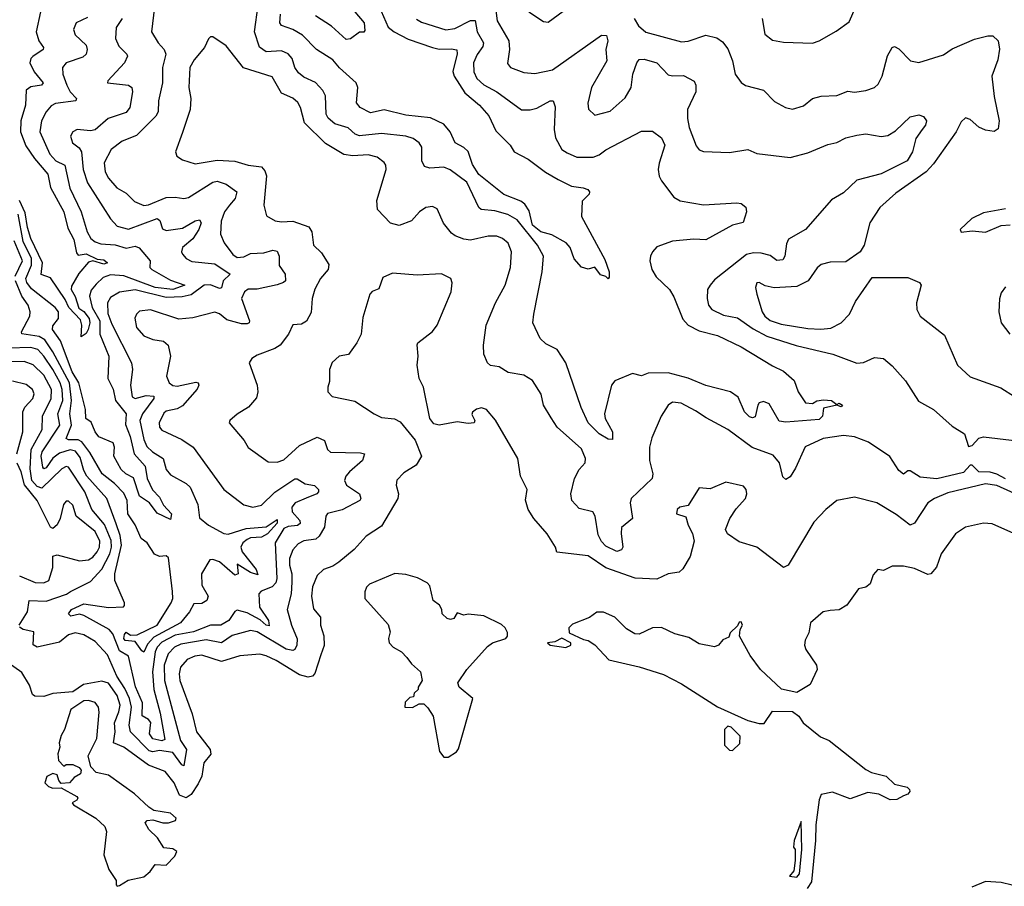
# Model space of a CAD drawing. Extents: x 1552294 to 1694791, y 811929 to 917222.
# Tile 564 of 643: x 1674956 to 1679389, y 869779 to 873680. Entities that reach past the tile are written whole.
import ezdxf

# ---------------------------------------------------------------- set-up
doc = ezdxf.new("R2010")
doc.units = 0

msp = doc.modelspace()

# ---------------------------------------------------------------- linework, layer by layer
at = {"layer": '0CON10XD'}
for points in [[(1677095.3, 873755.3), (1677105.4, 873675), (1677157.9, 873585), (1677161.5, 873545), (1677152.3, 873482.3), (1677166.2, 873465), (1677225, 873442.7), (1677275, 873437.3), (1677355, 873454.6), (1677575, 873610), (1677598.5, 873608.5), (1677604.5, 873585), (1677594.4, 873545), (1677599.1, 873495), (1677530.3, 873375), (1677514.6, 873304.6), (1677517.3, 873277.3), (1677545, 873250), (1677615, 873268.5), (1677681.9, 873328.1), (1677709.2, 873375), (1677715.8, 873434.2), (1677734.1, 873485.9), (1677745, 873500), (1677767.8, 873502.2), (1677824.3, 873485), (1677875, 873431.9), (1677895, 873426.5), (1677945, 873428.2), (1677992.6, 873402.6), (1678000.6, 873385), (1678000, 873355), (1677962.7, 873275), (1677962.1, 873235), (1677970.4, 873195), (1678001.9, 873111.9), (1678014.6, 873094.6), (1678035, 873086.7), (1678151.7, 873081.7), (1678235, 873095.6), (1678275, 873077.3), (1678425, 873059.1), (1678505, 873080), (1678595, 873117.7), (1678635, 873127.3), (1678675, 873147.8), (1678725, 873160.6), (1678765, 873166.5), (1678835, 873153.3), (1678865, 873158.5), (1678899.9, 873180.1), (1678965, 873243.1), (1679005, 873251), (1679025, 873244.8), (1679038.3, 873225), (1679035, 873205.4), (1679020, 873185), (1678990.2, 873145), (1678975.6, 873085), (1678951.9, 873045), (1678835, 872986.1), (1678725, 872957.3), (1678665, 872900.4), (1678611.7, 872868.3), (1678494, 872736), (1678418.2, 872691.8), (1678409.1, 872670.9), (1678401.3, 872615), (1678391.7, 872598.3), (1678365, 872595.8), (1678335, 872617.9), (1678295, 872628.6), (1678259.9, 872630.1), (1678227.7, 872622.3), (1678085, 872509.5), (1678064.4, 872485), (1678053.5, 872465), (1678050.8, 872425), (1678057.3, 872395), (1678072.5, 872375), (1678125, 872350.2), (1678187.2, 872337.2), (1678258.3, 872288.3), (1678320.5, 872255), (1678452.6, 872212.6), (1678616.7, 872175), (1678725, 872134.3), (1678755, 872137.1), (1678805, 872159.4), (1678845, 872154.3), (1678885, 872121.4), (1678943.9, 872053.9), (1679002.5, 871962.5), (1679070.8, 871925), (1679155, 871850), (1679210, 871815), (1679228.3, 871758.3), (1679245, 871763.3), (1679274.4, 871795.6), (1679295, 871802.3), (1679485, 871779.6)], [(1675048.7, 873715), (1675030, 873625), (1675041.3, 873585), (1675063.3, 873555), (1675061.9, 873545), (1675015.2, 873514.8), (1675005.3, 873504.7), (1675000.8, 873485), (1675020.5, 873445), (1675061.1, 873395), (1675054, 873385), (1675005, 873377.6), (1674985, 873362.9), (1674981.2, 873295), (1674960.7, 873225), (1674959.7, 873175), (1674982.7, 873112.7), (1675022.8, 873055), (1675083, 872985), (1675094.4, 872925), (1675154.9, 872815), (1675171.7, 872741.7), (1675199.8, 872689.8), (1675211, 872631), (1675219.2, 872619.2), (1675255, 872625.4), (1675305, 872602.5), (1675335, 872598.9), (1675351.4, 872585), (1675335, 872580), (1675285, 872593.8), (1675265, 872588.2), (1675222.5, 872537.5), (1675189.3, 872480.7), (1675188.1, 872465), (1675206, 872434), (1675221.2, 872381.2), (1675245, 872366.7), (1675268.6, 872335), (1675270.9, 872315), (1675264.3, 872285), (1675255, 872268), (1675232.5, 872252.5), (1675235.7, 872305), (1675228.8, 872328.8), (1675176.2, 872385), (1675161, 872421), (1675095, 872517.5), (1675052.9, 872532.9), (1675058.8, 872585), (1675005.3, 872694.7), (1674990.3, 872745), (1674980.4, 872810.4), (1674954.3, 872865.7)], [(1675562.8, 873737.2), (1675549.5, 873625), (1675579.6, 873575), (1675606.5, 873545), (1675613.5, 873525), (1675599.1, 873465), (1675598.6, 873395), (1675580.9, 873315), (1675579.3, 873265), (1675567.9, 873245), (1675481.5, 873158.5), (1675416.3, 873133.7), (1675366.9, 873095), (1675336.6, 873035), (1675340.8, 872995), (1675356.1, 872966.1), (1675392.6, 872922.6), (1675435, 872898.5), (1675472.2, 872862.2), (1675514.1, 872844.1), (1675535, 872846.8), (1675615, 872879.7), (1675655, 872881.6), (1675695, 872874.5), (1675715, 872879.6), (1675825, 872948), (1675845, 872952.7), (1675885, 872939.1), (1675932.7, 872905), (1675926.3, 872875), (1675900, 872845)], [(1676742.1, 873682.1), (1676765, 873668.1), (1676875, 873634.4), (1676915, 873640.2), (1676985, 873676.5), (1677006, 873676), (1677015.7, 873625), (1677044.7, 873575), (1677041.3, 873558.7), (1677015, 873522.5), (1676999.2, 873485), (1677001, 873445), (1677014.7, 873415), (1677045, 873386.7), (1677104.5, 873354.5), (1677215, 873274.6), (1677253.8, 873273.8), (1677285, 873281.3), (1677345, 873314.5), (1677358, 873315), (1677367.4, 873287.4), (1677362.8, 873185), (1677368.1, 873148.1), (1677396.7, 873095), (1677420.1, 873080.1), (1677465, 873061.3), (1677538.5, 873061.5), (1677565, 873070.8), (1677595.3, 873094.7), (1677755, 873178.8), (1677805, 873178.6), (1677845, 873148.6), (1677860, 873115), (1677835.3, 873034.7), (1677831.1, 873005), (1677835, 872976.2), (1677845, 872954.2), (1677901.2, 872881.2), (1677930, 872865), (1678035, 872846.9), (1678185.3, 872855.3), (1678205, 872851.8), (1678225.3, 872835.3), (1678228.5, 872815), (1678213.7, 872766.3), (1678165, 872754.5), (1678045, 872689.5), (1677991.9, 872691.9), (1677895, 872682.4), (1677825, 872657.5), (1677804.7, 872635.3), (1677795.5, 872615), (1677792.5, 872595), (1677802.5, 872555), (1677821.7, 872521.7), (1677881.8, 872465), (1677901.9, 872431.9), (1677941.2, 872331.2), (1677965, 872304.1), (1678015, 872280), (1678097.8, 872257.8), (1678205, 872207.6), (1678345, 872121.5), (1678395, 872097.5), (1678442.5, 872055), (1678460.8, 872005), (1678494, 871955), (1678525, 871952.1), (1678545, 871964.7), (1678575, 871969.2), (1678611.2, 871965), (1678635, 871947.5), (1678645, 871953.3), (1678661.2, 871945), (1678655, 871936.7), (1678635, 871944), (1678575, 871930.8), (1678570.8, 871895), (1678555, 871880.5), (1678405, 871868.1), (1678375, 871872.7), (1678330.9, 871950.9), (1678305, 871961.8), (1678286, 871955), (1678279.4, 871945), (1678267.1, 871892.9), (1678255, 871887.3), (1678241.5, 871891.5), (1678218.7, 871915), (1678191.3, 871981.3), (1678156.2, 872005), (1678045, 872033.1), (1677965.8, 872065.8), (1677875, 872089.6), (1677785, 872088.9), (1677755, 872076.4), (1677715, 872087.1), (1677635.8, 872054.2), (1677620.8, 872035), (1677588.5, 871905), (1677592.7, 871885), (1677624.5, 871825), (1677625, 871790), (1677605, 871791.5), (1677564.6, 871815), (1677515.4, 871865), (1677483.8, 871933.8), (1677414.1, 872135), (1677375.2, 872195.2), (1677325, 872220.6), (1677299.2, 872245), (1677266, 872315), (1677270.6, 872355), (1677308.6, 872545), (1677314.1, 872615), (1677286.9, 872665), (1677195, 872778.2), (1677153, 872803), (1677095, 872818.8), (1677033.3, 872825), (1677023.2, 872835), (1676968.9, 872948.9), (1676893.3, 873003.3), (1676865, 873015.8), (1676802.2, 873012.2), (1676779.1, 873019.1), (1676765.8, 873045), (1676766.3, 873106.3), (1676754.6, 873125), (1676726.7, 873145), (1676695, 873154.8), (1676585, 873167.3), (1676485, 873157.3), (1676466.9, 873165), (1676435, 873193.6), (1676375, 873211.2), (1676345, 873237.3), (1676335.2, 873255), (1676332.4, 873337.6), (1676320.6, 873360.6), (1676287.5, 873397.5), (1676235, 873421.8), (1676210.3, 873440.3), (1676195, 873464.4), (1676182.4, 873505), (1676165, 873526.8), (1676135, 873540), (1676065, 873535.4), (1676035, 873555.8), (1676013.4, 873625), (1676028.8, 873745)], [(1676572.7, 873742.7), (1676615, 873646.7), (1676642.5, 873625), (1676705, 873592.5), (1676814.1, 873554.1), (1676845, 873546.6), (1676899.2, 873549.2), (1676923.6, 873543.6), (1676926.2, 873526.2), (1676905.9, 873445.9), (1676912.2, 873425), (1676960.3, 873350.3), (1677025.5, 873295.5), (1677067.5, 873247.5), (1677099.6, 873179.6), (1677164.2, 873115), (1677182, 873085), (1677245, 873052.5), (1677323.1, 872993.1), (1677380.5, 872960.5), (1677440, 872930), (1677492.6, 872922.6), (1677513.8, 872915), (1677522, 872905), (1677520, 872895), (1677487.7, 872862.3), (1677485.9, 872794.1), (1677590.9, 872600.9), (1677610, 872545), (1677609.3, 872520.7), (1677605, 872514), (1677594.3, 872524.3), (1677571.1, 872531.1), (1677545, 872565.7), (1677515, 872556.2), (1677485, 872565.8), (1677452.9, 872602.9), (1677433.8, 872653.8), (1677415.8, 872675), (1677352, 872712), (1677302.5, 872725), (1677265, 872754.8), (1677249.8, 872819.8), (1677230.2, 872850.2), (1677212.6, 872862.6), (1677135, 872892.5), (1677023.7, 872983.7), (1676995, 873027.9), (1676975, 873086.1), (1676955, 873104.7), (1676916.5, 873125), (1676893.6, 873175), (1676865, 873209.3), (1676805, 873238.1), (1676695, 873249.8), (1676596.2, 873273.8), (1676535, 873261.2), (1676489.4, 873285), (1676471.8, 873305), (1676477.9, 873375), (1676470.5, 873395), (1676395, 873462.7), (1676365, 873498.8), (1676292.5, 873545), (1676229.5, 873609.5), (1676185, 873635.3), (1676134, 873654), (1676126.4, 873665), (1676130, 873705)], [(1676464.8, 873715), (1676506, 873665), (1676509.2, 873630.8), (1676505, 873624.3), (1676485, 873623.1), (1676445, 873593.3), (1676425, 873590), (1676360.1, 873650.1), (1676287.5, 873697.5)], [(1677248.6, 873715), (1677315, 873671.9), (1677335, 873668), (1677424.7, 873735.3)], [(1678525, 873574.3), (1678555.5, 873584.5), (1678632.1, 873627.9), (1678690.3, 873669.7), (1678718.6, 873735)], [(1675260.4, 873689.6), (1675210.6, 873665), (1675197.8, 873635), (1675205, 873611.4), (1675254.5, 873565), (1675260, 873545), (1675255.6, 873525), (1675239.5, 873510.5), (1675164.8, 873485.2), (1675148.2, 873465), (1675149.7, 873435), (1675167.2, 873385), (1675182.4, 873355), (1675210.9, 873325), (1675207.8, 873315), (1675117.5, 873302.5), (1675097.2, 873292.8), (1675075, 873265.5), (1675054.2, 873225), (1675045.9, 873175), (1675091.1, 873075), (1675118.9, 873045), (1675159.5, 873025), (1675181.9, 872921.9), (1675231.7, 872815), (1675259.2, 872725), (1675275.2, 872695.2), (1675295, 872679.7), (1675321, 872671), (1675385, 872666.8), (1675435, 872652.1), (1675475, 872660), (1675493.3, 872653.3), (1675543.8, 872595), (1675542.1, 872565), (1675550.8, 872555), (1675635, 872506.8), (1675699.6, 872485), (1675645, 872464.9), (1675565, 872474.7), (1675425, 872527.3), (1675365, 872531.8), (1675331.2, 872518.8), (1675299.9, 872490.1), (1675276.9, 872463.1), (1675269.8, 872435), (1675281.8, 872385), (1675315.8, 872325), (1675317, 872265), (1675357, 872165), (1675352.2, 872065), (1675376.5, 872016.5), (1675386.3, 871965), (1675435.2, 871905), (1675432.2, 871857.8), (1675453.7, 871803.7), (1675470.3, 871725), (1675520.8, 871670.8)], [(1675417.5, 873685), (1675389.7, 873645), (1675387.5, 873595), (1675401.3, 873561.3), (1675438.2, 873525), (1675441.2, 873515), (1675428.2, 873485), (1675352.5, 873405), (1675351.2, 873395), (1675445, 873384.5), (1675460, 873375), (1675463.8, 873355), (1675450.9, 873285), (1675435, 873262.8), (1675354.3, 873235.7), (1675295, 873183.8), (1675275, 873179.1), (1675215, 873185.6), (1675194.6, 873175.4), (1675184.5, 873155), (1675193.3, 873125), (1675222.8, 873102.7), (1675234.2, 873085), (1675241, 873005), (1675260.5, 872945), (1675365, 872782.9), (1675395, 872751.1), (1675445, 872737.3), (1675575, 872784.7), (1675586.2, 872776.2), (1675598.3, 872738.3), (1675615, 872731.2), (1675688.5, 872741.5), (1675745, 872774.4), (1675765, 872779.2), (1675772.2, 872765), (1675761.8, 872735), (1675735, 872693.5), (1675688.4, 872655), (1675684, 872635), (1675688.5, 872625), (1675705.3, 872605.3), (1675731.2, 872591.2), (1675835, 872580.5), (1675903.2, 872535), (1675872.1, 872505), (1675865, 872472.9), (1675855, 872470.6), (1675815, 872485.8), (1675786.9, 872485), (1675728, 872442), (1675687, 872433), (1675615, 872429.1), (1675475, 872464.1), (1675405, 872452.9), (1675365, 872429.6), (1675351.1, 872405), (1675352.4, 872357.6), (1675370.2, 872309.8)], [(1677723.1, 873685), (1677742.1, 873652.1), (1677774.4, 873624.4), (1677935, 873580.8), (1677965, 873582.9), (1678045, 873610.9), (1678095, 873598.2), (1678120.6, 873580.6), (1678145, 873548), (1678165.4, 873495), (1678176.9, 873435), (1678205, 873397.5), (1678223.4, 873383.4), (1678305, 873362.9), (1678355, 873312), (1678403.3, 873285), (1678435, 873277.1), (1678485, 873291.4), (1678526, 873325), (1678565, 873335.5), (1678635, 873338.9), (1678685, 873358.5), (1678715, 873353.8), (1678765, 873361.1), (1678805.4, 873374.6), (1678820.7, 873389.3), (1678838.9, 873425), (1678862.6, 873517.4), (1678885, 873554), (1678895, 873558.6), (1678915, 873548.6), (1678967.5, 873495), (1679005, 873487.5), (1679115, 873521.5), (1679155, 873548.5), (1679255, 873592.3), (1679315, 873607.5), (1679337.3, 873607.3), (1679362, 873585), (1679367.6, 873547.6), (1679360.7, 873499.3), (1679332.9, 873425), (1679343.9, 873333.9), (1679366.2, 873225), (1679361.7, 873188.3), (1679343, 873177), (1679305, 873182), (1679275, 873196), (1679235, 873231.2), (1679215, 873238.8), (1679195, 873220), (1679172.9, 873175), (1679069.7, 873030.3), (1679037.2, 872995), (1678900.8, 872899.2), (1678828.9, 872835), (1678784.4, 872765), (1678757.5, 872665), (1678740, 872635), (1678675, 872590), (1678605, 872588.6), (1678565, 872578.6), (1678547.2, 872562.8), (1678505.8, 872504.2), (1678455, 872478.6), (1678353.3, 872473.3), (1678312.1, 872482.1), (1678285, 872496.2), (1678274.2, 872495), (1678269.2, 872475), (1678274.4, 872445), (1678299.3, 872365), (1678311.6, 872345), (1678335, 872325.8), (1678385, 872309.1), (1678505, 872289.6), (1678563.5, 872286.5), (1678608.2, 872291.8), (1678654.4, 872315.6), (1678691.9, 872355), (1678718.8, 872411.2), (1678795, 872519.4), (1678955, 872519.4), (1679007.3, 872497.3), (1679014.2, 872485), (1678994.3, 872405), (1678995.8, 872375), (1679010, 872345), (1679120.3, 872260.3), (1679179.2, 872125), (1679235, 872072.5), (1679373, 872023), (1679435, 871984)], [(1678298.5, 873685), (1678310.8, 873615), (1678345, 873588), (1678395, 873578.1), (1678525, 873574.3)], [(1679395, 871613.6), (1679355, 871634.4), (1679325, 871643.6), (1679274, 871644), (1679245, 871674.2), (1679235.3, 871674.7), (1679205, 871641), (1679085, 871612.7), (1679010.4, 871620.4), (1678965, 871649.1), (1678955, 871648.9), (1678935, 871634.2), (1678915, 871650), (1678873.5, 871713.5), (1678778.1, 871778.1), (1678715, 871802.8), (1678665, 871808.2), (1678573.3, 871795), (1678492.7, 871757.3), (1678449.2, 871660.9), (1678425, 871622.5), (1678405, 871610.5), (1678392.5, 871622.5), (1678377.4, 871685), (1678349.2, 871719.2), (1678254.2, 871754.2), (1678145, 871835.5), (1678047, 871887), (1677999.4, 871919.4), (1677933.9, 871953.9), (1677895, 871957.9), (1677875.4, 871945), (1677843.9, 871895), (1677801.9, 871798.1), (1677791.5, 871755), (1677791.2, 871695), (1677806.2, 871635), (1677803.6, 871615), (1677709.1, 871525), (1677704.6, 871505), (1677715.6, 871435), (1677665.8, 871394.2), (1677663.3, 871366.7), (1677671.1, 871305), (1677665, 871293.8), (1677645, 871285.9), (1677595, 871310.3), (1677575, 871330.4), (1677561, 871361), (1677547.3, 871445), (1677537.1, 871465), (1677475, 871480), (1677442.5, 871515), (1677436.9, 871545), (1677453.8, 871615), (1677475, 871655.7), (1677502, 871685), (1677503.3, 871705), (1677485, 871747.8), (1677375.3, 871845.3), (1677348.2, 871888.2), (1677314.4, 871945), (1677303.8, 871993.8), (1677265.3, 872055.3), (1677225, 872080), (1677155, 872091.1), (1677115, 872116.9), (1677075, 872123.3), (1677062.3, 872135), (1677045.5, 872175), (1677044.6, 872215.4), (1677056.5, 872305), (1677097.5, 872405), (1677141.9, 872485), (1677166, 872564), (1677170.5, 872635), (1677155, 872674.4), (1677129.4, 872695), (1677104.7, 872704.7), (1677064.7, 872705.3), (1676985, 872687.9), (1676955, 872691.6), (1676916.5, 872706.5), (1676899.3, 872719.3), (1676864.1, 872764.1), (1676835, 872828.8), (1676815, 872839.2), (1676783.8, 872835), (1676755.5, 872814.5), (1676720, 872775), (1676665, 872753.6), (1676625, 872764.4), (1676566.2, 872825), (1676564.5, 872865.5), (1676605.6, 873005), (1676604.4, 873025), (1676596.6, 873036.6), (1676565, 873060.9), (1676525, 873071.3), (1676455, 873066.9), (1676415, 873072.7), (1676332.8, 873122.8), (1676237.5, 873215), (1676220, 873285), (1676207.8, 873307.8), (1676185, 873327.1), (1676135, 873349.2), (1676091.9, 873421.9), (1675963.8, 873463.8), (1675885, 873562.5), (1675825, 873602.5), (1675815, 873602.5), (1675806.4, 873593.6), (1675787.1, 873555), (1675740.9, 873499.1), (1675722.4, 873465), (1675717.7, 873375), (1675725.5, 873325), (1675723.9, 873276.1), (1675688, 873172)], [(1675688, 873172), (1675657.5, 873085), (1675663.8, 873065), (1675688.3, 873048.3), (1675745, 873030.9), (1675845, 873047.3), (1675925, 873042.8), (1675985, 873025.4), (1676045, 873017.9), (1676059.9, 872999.9), (1676066.4, 872976.4), (1676055.3, 872845), (1676067.2, 872797.2), (1676106.2, 872775), (1676135, 872769.7), (1676185, 872772.7), (1676257.4, 872747.4), (1676271.6, 872725), (1676278.9, 872665), (1676315, 872630), (1676348, 872578), (1676345.2, 872554.8), (1676309.4, 872515), (1676285, 872466.2), (1676271.9, 872425), (1676268.3, 872361.7), (1676247.2, 872322.8), (1676225, 872309.4), (1676185, 872306.7), (1676165.5, 872264.5), (1676128, 872215), (1676105, 872199.2), (1676025, 872170), (1676001.2, 872155), (1675988.8, 872135), (1676025.6, 872035), (1676028.1, 872005), (1676022.1, 871977.9), (1675986.2, 871935), (1675935.5, 871904.5), (1675901.2, 871875), (1675898.8, 871865), (1675966.1, 871786.1), (1675985, 871754), (1676075, 871689.2), (1676115, 871687.8), (1676145, 871699.1), (1676215, 871762.9), (1676295, 871800.8), (1676327.5, 871785), (1676341.5, 871745), (1676355, 871732.5), (1676490.7, 871730.7), (1676508.6, 871725), (1676499.6, 871695), (1676440.8, 871645), (1676424.7, 871625), (1676418.4, 871605), (1676427.5, 871585), (1676485.3, 871545), (1676492.3, 871525), (1676487.9, 871515), (1676407, 871473), (1676342.2, 871457.8), (1676334.6, 871445.4), (1676328, 871395), (1676304.8, 871355.2), (1676288.6, 871341.4), (1676235, 871333.3), (1676209.7, 871320.3), (1676186, 871294), (1676171, 871255), (1676169.8, 871225), (1676180.3, 871185), (1676181.6, 871148.4), (1676177.7, 871095), (1676160.3, 871025), (1676179.5, 870955), (1676205, 870893.3), (1676204.1, 870865), (1676195, 870845.5), (1676185, 870840.9), (1676155, 870847.1), (1676025, 870924.1), (1675995, 870929.8), (1675912.1, 870907.9), (1675865, 870875.2), (1675795, 870888.7), (1675681.7, 870868.3), (1675652.8, 870855), (1675624.2, 870825.8), (1675606.7, 870775), (1675607.9, 870705), (1675680.2, 870435), (1675706.6, 870395), (1675695, 870321.9), (1675685, 870325.4), (1675645, 870380.7), (1675585, 870390.3), (1675555, 870383.9), (1675538.1, 870388.1), (1675454.3, 870474.3), (1675447.9, 870505), (1675459, 870585), (1675449.4, 870625), (1675429.5, 870669.5), (1675392.5, 870725), (1675350.5, 870820.5), (1675295, 870881.1), (1675245, 870910.4), (1675205, 870920.4), (1675175, 870910.3), (1675135, 870877.9), (1675035, 870855.9), (1675016.3, 870866.4), (1675018.6, 870925), (1674970.8, 870935), (1674954.6, 870945)], [(1675900, 872845), (1675878.4, 872815), (1675862.8, 872772.8), (1675860, 872715), (1675876.5, 872675), (1675915, 872623.3), (1675935, 872609.7), (1675965, 872611.7), (1675995, 872627.3), (1676055, 872630.7), (1676095, 872642.4), (1676115, 872638.5), (1676124.1, 872615), (1676123.5, 872573.5), (1676150.4, 872535), (1676151.8, 872505), (1676143.7, 872496.4), (1676115, 872486.7), (1676025, 872467.3), (1675985, 872466.7), (1675968.6, 872455), (1675954.6, 872425), (1675990.6, 872325), (1675989.2, 872315), (1675979.2, 872310.8), (1675955, 872310.7), (1675888.9, 872328.9), (1675855, 872356.4), (1675835, 872363.3), (1675735, 872338), (1675671.5, 872331.5), (1675545, 872373.1), (1675495, 872367.1), (1675480.9, 872355), (1675474.1, 872335.9), (1675481.3, 872295), (1675515, 872256.2), (1675555, 872240.6), (1675603.3, 872233.3), (1675624.6, 872214.6), (1675634.7, 872164.7), (1675616.5, 872075), (1675628.7, 872045), (1675645, 872033.3), (1675665, 872029.8), (1675748.8, 872048.8), (1675759.4, 872045), (1675762.5, 872035), (1675755, 872017.1), (1675688.7, 871941.3), (1675665, 871928.4), (1675615, 871917.7), (1675605, 871908.9), (1675584.1, 871865), (1675585.3, 871845.3), (1675595, 871831.5), (1675685, 871789.6), (1675736.7, 871755), (1675875, 871565.6), (1675965, 871495.5), (1676005.4, 871485.4), (1676045, 871494.7), (1676105, 871553.2), (1676195, 871612.5), (1676205, 871613.1), (1676240.9, 871590.9), (1676283.1, 871583.1), (1676301.1, 871565), (1676301.5, 871555), (1676292.9, 871545), (1676245, 871526.8), (1676195.3, 871505), (1676180.6, 871485), (1676182.4, 871465), (1676217.3, 871425), (1676218.1, 871411.9), (1676206.8, 871403.2), (1676165, 871398.5), (1676145, 871389.1), (1676105.8, 871325), (1676114, 871165), (1676109.1, 871145), (1676092.8, 871127.2), (1676043.2, 871106.8), (1676032.7, 871095), (1676035.4, 871035.4), (1676076.1, 870975), (1676078.8, 870951.2), (1676065, 870954), (1676037.7, 870977.7), (1675980.6, 871010.6), (1675935, 871021.8), (1675923.6, 871016.4), (1675897.5, 870975), (1675861.1, 870955), (1675815, 870953.9), (1675738.9, 870925), (1675655, 870910.1), (1675595, 870878.2), (1675575, 870855.6), (1675566.2, 870835), (1675554.2, 870744.2), (1675559.9, 870665), (1675587.7, 870557.7), (1675609.7, 870440.3), (1675595.6, 870434.4), (1675555, 870442.7), (1675540.4, 870465), (1675546.1, 870516.1), (1675535, 870530), (1675507, 870547), (1675509.3, 870605), (1675476.9, 870676.9), (1675445.2, 870815.2), (1675405, 870839), (1675375.1, 870915.1), (1675359, 870935), (1675245, 870998.1), (1675225, 871003.4), (1675185.3, 870995.3), (1675176, 871005), (1675189.2, 871025), (1675245, 871050.3), (1675355, 871033.3), (1675422.3, 871037.7), (1675427.1, 871042.9), (1675427.5, 871055), (1675383.5, 871155), (1675384, 871185), (1675414.6, 871315), (1675408.4, 871358.4), (1675390.4, 871410.4), (1675348.4, 871525), (1675258.4, 871625), (1675245, 871650.4), (1675228.5, 871708.5), (1675207, 871737), (1675183.2, 871743.2), (1675135, 871728.5), (1675104.1, 871705.9), (1675075, 871662.4), (1675065, 871658.2), (1675059.4, 871665), (1675052.4, 871715), (1675056.3, 871735), (1675135.7, 871855), (1675127.6, 871905), (1675149.1, 871965), (1675147.5, 872015), (1675138.2, 872045), (1675105.4, 872105.4), (1675065, 872165.6), (1675037.6, 872195), (1675005, 872204.2), (1674905, 872202)], [(1679395, 872828.8), (1679295, 872810.8), (1679243.3, 872785), (1679190, 872735), (1679195, 872723.3), (1679245, 872728.8), (1679305, 872724), (1679375, 872753.8), (1679415, 872756.7)], [(1675520.8, 871670.8), (1675530.2, 871615), (1675553.7, 871563.7), (1675585, 871530.8), (1675602.5, 871495), (1675639.2, 871455), (1675635, 871430), (1675575, 871459.1), (1675540, 871505), (1675495.2, 871535), (1675468.2, 871618.2), (1675433.5, 871635), (1675412.7, 871655), (1675379, 871715), (1675381.8, 871755), (1675375.9, 871775), (1675312.1, 871802.1), (1675295.2, 871825), (1675277.5, 871867.5), (1675252.7, 871885), (1675251.8, 871925), (1675222.2, 872045), (1675191.3, 872095), (1675139.4, 872235), (1675103.2, 872285), (1675105, 872301.9), (1675130.8, 872335), (1675130.7, 872365), (1675114.7, 872385), (1675009.1, 872469.1), (1674987.1, 872497.1), (1674982.6, 872515), (1675008, 872575), (1675008.6, 872605), (1674970.8, 872680.7), (1674949, 872805)], [(1674935.6, 872525), (1674968.6, 872595), (1674930.9, 872685)], [(1679465, 871533.8), (1679355, 871583.7), (1679305, 871590.6), (1679135, 871550), (1679074.3, 871525), (1679044.5, 871505), (1678985, 871414.3), (1678965.5, 871404.5), (1678903, 871453), (1678815, 871505.8), (1678715, 871530), (1678635, 871515.8), (1678585, 871475.8), (1678531.7, 871418.3), (1678415.4, 871224.6), (1678395, 871214.3), (1678275, 871305.8), (1678195, 871328.8), (1678143.3, 871365), (1678134, 871385), (1678154, 871435), (1678182.1, 871477.9), (1678223.8, 871525), (1678230, 871545), (1678226.2, 871565), (1678215, 871580), (1678135, 871598), (1678065, 871568), (1678015, 871572.5), (1677965, 871493.8), (1677927.5, 871485), (1677916.7, 871475), (1677912.5, 871455), (1677955, 871442.5), (1677966, 871405), (1677985, 871367.5), (1677992.3, 871332.3), (1677975, 871263.3), (1677941.7, 871208.3), (1677925, 871192.5), (1677875, 871186), (1677825, 871161.9), (1677726.3, 871166.3), (1677595, 871212.1), (1677515, 871266.9), (1677375, 871282.5), (1677368.9, 871305), (1677330.9, 871365), (1677270.5, 871435), (1677244.7, 871475), (1677233.5, 871516.5), (1677240, 871565), (1677210.6, 871625), (1677198.1, 871705), (1677097.6, 871877.6), (1677057.5, 871925), (1677035, 871932), (1677013.3, 871926.8), (1676995, 871912.5), (1676992, 871902), (1677005.6, 871875), (1677002, 871865), (1676975, 871862.5), (1676925, 871870.4), (1676845, 871854.6), (1676820.4, 871860.4), (1676802.5, 871885), (1676773.8, 872025), (1676754.3, 872065), (1676745.6, 872125), (1676749.6, 872165), (1676745, 872216.7), (1676748.1, 872225), (1676813.8, 872276.2), (1676835.3, 872304.7), (1676898.2, 872455), (1676903.3, 872495), (1676897.1, 872515), (1676855, 872536.4), (1676745, 872529.4), (1676635, 872539.2), (1676591.3, 872518.7), (1676572.2, 872467.8), (1676543, 872457), (1676532, 872445), (1676500.6, 872339.4), (1676493.8, 872265), (1676474.2, 872225.8), (1676436.9, 872173.1), (1676394.8, 872165.2), (1676363, 872137), (1676350, 872105), (1676350.7, 872050.7), (1676342.5, 872025), (1676343.3, 872005), (1676363, 871983), (1676465, 871963.1), (1676551.2, 871905), (1676585, 871888.9), (1676642.8, 871882.8), (1676669.4, 871869.4), (1676737, 871787), (1676765.6, 871715), (1676741.4, 871675), (1676685, 871640), (1676653.6, 871606.4), (1676650.8, 871585), (1676661.1, 871545), (1676658.5, 871525), (1676585, 871399.6), (1676515.7, 871355), (1676461.4, 871295), (1676392.6, 871237.4), (1676365, 871219.4), (1676324.3, 871205.7), (1676295, 871177.5), (1676273.7, 871126.4), (1676270, 871085), (1676278.3, 871028.3), (1676309.8, 870989.8), (1676310.8, 870955), (1676325.7, 870905.7), (1676326.6, 870863.4), (1676311.4, 870821.4), (1676285, 870736.2), (1676274.4, 870725.6), (1676255, 870721.1), (1676215, 870731.2), (1676111.1, 870795), (1676065, 870816.8), (1676036.8, 870823.2), (1675946.2, 870816.2), (1675865, 870791.6), (1675775, 870819.3), (1675744.3, 870815), (1675710, 870800), (1675680, 870765), (1675674, 870735), (1675676.2, 870705), (1675732, 870555), (1675752.3, 870475), (1675813.5, 870395), (1675816, 870374), (1675784.6, 870335), (1675775.3, 870275), (1675759.6, 870240.4), (1675727.1, 870192.9), (1675705, 870177.9), (1675675, 870188.8), (1675651.7, 870245), (1675610, 870295), (1675536, 870325), (1675425.1, 870405.1), (1675378.4, 870425), (1675386.2, 870475), (1675382.3, 870515), (1675402.3, 870565), (1675407.4, 870595), (1675395, 870638.1), (1675355, 870693), (1675325, 870702.6), (1675242.6, 870687.4), (1675195, 870654.1), (1675105, 870647.1), (1675065, 870633.8), (1675023.3, 870635), (1675012.9, 870642.9), (1674999.2, 870685), (1674965, 870741.9), (1674903.6, 870785)], [(1675370.2, 872309.8), (1675459.7, 872135), (1675463.9, 872105), (1675454.7, 872035.3), (1675461.6, 871981.6), (1675475, 871974.2), (1675525, 871988), (1675559.2, 871985), (1675560, 871975), (1675507.9, 871905), (1675497, 871875), (1675515, 871790.6), (1675528.4, 871758.4), (1675553.2, 871735), (1675601.8, 871705), (1675615.8, 871655.8), (1675635, 871631.1), (1675705, 871591.8), (1675722.5, 871575), (1675757.7, 871497.7), (1675765, 871438), (1675805.6, 871405), (1675875, 871367.7), (1675895, 871363.8), (1675975, 871389.8), (1676065, 871396.5), (1676115, 871430.8), (1676115, 871414.2), (1676070.8, 871365), (1676045, 871350.3), (1676021.1, 871348.9), (1675995, 871348.2), (1675979.3, 871340.7), (1675960.7, 871325), (1675950.9, 871305), (1675956.8, 871285), (1676020.4, 871205), (1676028.4, 871181.6), (1675995, 871191.8), (1675935, 871229.1), (1675938.8, 871185), (1675925, 871179.5), (1675855, 871240), (1675825, 871250.5), (1675811.7, 871248.3), (1675773.6, 871185), (1675776, 871135), (1675803.9, 871085), (1675798.4, 871065), (1675775, 871052), (1675739.1, 871050.9), (1675720.8, 871015), (1675679.9, 870965), (1675559.9, 870900.1), (1675531.4, 870868.6), (1675515, 870832.9), (1675505, 870838.6), (1675475, 870880.8), (1675430, 870885), (1675424.5, 870895), (1675427.8, 870912.2), (1675435, 870922.5), (1675455, 870910), (1675485, 870910.6), (1675575, 870954.3), (1675638.3, 871055), (1675644.8, 871075), (1675643.4, 871106.6), (1675625, 871258), (1675615, 871266.7), (1675585, 871263.2), (1675563.3, 871273.3), (1675528.9, 871325), (1675502.5, 871345), (1675475.8, 871405.8), (1675443.2, 871455), (1675439.5, 871515), (1675425, 871548.8), (1675382.1, 871592.1), (1675327.3, 871635), (1675271.5, 871731.5), (1675235, 871779), (1675218.7, 871788.7), (1675175, 871788.1), (1675165.4, 871795), (1675188.3, 871855), (1675181.1, 871905), (1675189.6, 871965), (1675179.6, 872045), (1675104.9, 872184.9), (1675068.2, 872238.2), (1675043.8, 872253.8), (1674965.4, 872265.4), (1674963.3, 872275), (1675001.1, 872345), (1675003, 872365), (1674993.7, 872395), (1674965.8, 872435.8), (1674936.1, 872505)], [(1679395, 872477.5), (1679375, 872450), (1679367, 872423), (1679364, 872365), (1679375.7, 872315), (1679414.6, 872264.6)], [(1674952.5, 870955), (1674990.8, 871015), (1674997.8, 871065), (1675075, 871062.4), (1675166.4, 871093.6), (1675184.5, 871105.5), (1675275, 871150.5), (1675325, 871206.6), (1675362.1, 871275), (1675369.7, 871305), (1675367.7, 871335), (1675337, 871407), (1675281, 871475), (1675248.4, 871555), (1675175, 871665.4), (1675165, 871668.2), (1675145, 871658), (1675055, 871571.7), (1675035, 871578.9), (1675009.7, 871605), (1675002.1, 871657.9), (1675007.2, 871745), (1675057.5, 871835), (1675057.8, 871895), (1675097.1, 871975), (1675098.5, 872015), (1675065, 872079.8), (1675016.9, 872126.9), (1674975, 872141.5), (1674895, 872139.3)], [(1674942, 871725), (1674969, 871825), (1674969, 871915), (1674979.1, 871935), (1675015, 871974.6), (1675020.7, 871995), (1675013.5, 872015), (1674985, 872037.9), (1674922.8, 872052.8)], [(1674955, 871176.3), (1675025, 871146.7), (1675064.3, 871144.3), (1675087.5, 871155), (1675104.6, 871214.6), (1675105, 871265.6), (1675125, 871271.1), (1675225, 871244.7), (1675265, 871249.2), (1675285, 871260.3), (1675305, 871284.7), (1675315, 871305.7), (1675317.1, 871332.9), (1675295, 871376.2), (1675210, 871445), (1675194.5, 871495), (1675175, 871513.3), (1675165, 871512.9), (1675152.7, 871497.3), (1675138.5, 871435), (1675125, 871406), (1675105, 871390), (1675095, 871395.8), (1675034.2, 871515), (1674976.8, 871586.8), (1674962.4, 871645), (1674943.5, 871683.5)], [(1679445, 871361.4), (1679335, 871410), (1679295.8, 871414.2), (1679215, 871395.7), (1679170, 871365), (1679105.6, 871275), (1679083.3, 871215), (1679058.8, 871185), (1679045, 871183.1), (1678985, 871210), (1678935, 871220), (1678885, 871220), (1678845, 871201.2), (1678820, 871205), (1678799.3, 871180.7), (1678785, 871140), (1678765, 871126.2), (1678732.3, 871117.7), (1678680, 871045), (1678645, 871023.8), (1678605, 871020.8), (1678573.3, 871015), (1678516, 870965), (1678509.7, 870920.3), (1678492.7, 870887.3), (1678489.2, 870865), (1678496, 870845), (1678543.3, 870775), (1678546.7, 870755), (1678515, 870686.7), (1678455, 870651.2), (1678385.9, 870665.9), (1678291.2, 870755), (1678245, 870817.5), (1678197.5, 870905), (1678200, 870935), (1678210, 870955), (1678205, 870970), (1678195, 870967.5), (1678188.3, 870951.7), (1678155, 870920), (1678149.3, 870900.7), (1678121.7, 870888.3), (1678102.5, 870865), (1678085, 870857.5), (1678015, 870870.8), (1677968.7, 870898.7), (1677905, 870915.7), (1677845, 870944.5), (1677805, 870942.1), (1677745, 870914.3), (1677725, 870915.6), (1677687.7, 870937.7), (1677635, 870990.8), (1677585, 871013.3), (1677555, 871013.3), (1677521.7, 870988.3), (1677445, 870958.8), (1677428.3, 870941.7), (1677430, 870920), (1677495, 870890.6), (1677516, 870885), (1677545, 870866.5), (1677608.5, 870798.5), (1677745, 870766.8), (1677855, 870731.9), (1677935, 870690.2), (1678097.5, 870587.5), (1678234.7, 870524.7), (1678285, 870512.1), (1678307.5, 870512.5), (1678345, 870566.7), (1678435.9, 870565.9), (1678463.3, 870545), (1678483.3, 870515), (1678561.2, 870451.2), (1678600, 870435), (1678765, 870304), (1678791.2, 870291.2), (1678857.5, 870275), (1678895, 870238.8), (1678952.5, 870225), (1678962.5, 870215), (1678963.3, 870205), (1678955, 870193.3), (1678935, 870186.2), (1678905, 870170), (1678875, 870167.5), (1678825, 870194), (1678775, 870201.2), (1678695, 870172.5), (1678615, 870203.3), (1678565, 870192.5), (1678555, 870167.5), (1678540, 870055), (1678539, 869985), (1678521.4, 869798.6), (1678501.1, 869768.9)], [(1676885, 870360), (1676922.5, 870385), (1676931.7, 870398.3), (1676996.7, 870625), (1676935, 870676), (1676928.6, 870695), (1676968.9, 870755), (1677061.7, 870858.3), (1677085, 870874.7), (1677144.2, 870895), (1677152.9, 870905), (1677152.1, 870922.1), (1677142.2, 870942.2), (1677125, 870958), (1677045, 870995.7), (1676975, 871003.8), (1676955, 871000), (1676925, 871010), (1676910, 870985), (1676895, 870980), (1676880, 870985), (1676857.5, 871005), (1676856.7, 871025), (1676846.7, 871045), (1676817.5, 871065), (1676801.7, 871131.7), (1676790, 871145), (1676747, 871167), (1676695, 871182.5), (1676645, 871186.7), (1676531.2, 871138.8), (1676516.7, 871125), (1676510, 871105), (1676510, 871075), (1676615, 870957.5), (1676623.3, 870925), (1676616.2, 870895), (1676620, 870875), (1676636.7, 870855), (1676675, 870833.8), (1676699.5, 870809.5), (1676720.5, 870780.5), (1676760, 870745), (1676767.5, 870705), (1676750, 870675), (1676750, 870665), (1676731.7, 870648.3), (1676728.3, 870631.7), (1676711.7, 870628.3), (1676691.7, 870608.3), (1676690, 870585), (1676725, 870583.3), (1676755, 870600), (1676775, 870600), (1676793, 870583), (1676816.7, 870545), (1676846.4, 870386.4), (1676865, 870360), (1676885, 870360)], [(1677415, 870854.2), (1677437.5, 870865), (1677437.5, 870875), (1677396.4, 870896.4), (1677365, 870880), (1677332.5, 870875), (1677345, 870864), (1677415, 870854.2)], [(1675395, 869780), (1675405, 869782.5), (1675443.6, 869806.4), (1675515, 869821.2), (1675543.8, 869845), (1675565, 869876.7), (1675615, 869874.2), (1675653.8, 869915), (1675662.5, 869935), (1675645, 869947.5), (1675605, 869952.5), (1675576.8, 869996.8), (1675536.7, 870035), (1675520, 870065), (1675530, 870075), (1675555, 870077.5), (1675600, 870065), (1675625.7, 870064.3), (1675657.5, 870075), (1675660, 870085), (1675635, 870108), (1675560.3, 870120.3), (1675536.7, 870135), (1675472, 870195), (1675355, 870278.8), (1675300.5, 870290.5), (1675276.4, 870316.4), (1675263.9, 870366.1), (1675302.7, 870445), (1675312.9, 870562.9), (1675310.9, 870585), (1675295, 870606.1), (1675265, 870614.7), (1675245, 870613.3), (1675185.5, 870575), (1675156.7, 870485), (1675141.7, 870458.3), (1675133.8, 870425), (1675136.7, 870405), (1675127.5, 870375), (1675130, 870345), (1675155, 870320), (1675165, 870327.5), (1675195, 870327.5), (1675223, 870313), (1675231.7, 870301.7), (1675230, 870285), (1675200.7, 870269.3), (1675180, 870245), (1675141.7, 870241.7), (1675131.2, 870255), (1675125, 870280), (1675105, 870286.7), (1675077.3, 870272.7), (1675069.2, 870245), (1675085, 870227.5), (1675105, 870220.8), (1675141.7, 870221.7), (1675213, 870183), (1675217.5, 870175), (1675213, 870167), (1675192.5, 870155), (1675197.5, 870145), (1675298.8, 870085), (1675338.8, 870048.8), (1675346, 870025), (1675335, 869920), (1675357.5, 869855), (1675390, 869805), (1675390, 869785), (1675395, 869780)], [(1678165, 870390), (1678198.3, 870421.7), (1678200, 870455), (1678160, 870495), (1678145, 870500), (1678130, 870485), (1678130, 870415), (1678151.7, 870391.7), (1678165, 870390)], [(1678455, 869820.8), (1678466.9, 869835), (1678478.1, 869945), (1678475, 870070), (1678442.5, 869985), (1678440, 869955), (1678447.5, 869945), (1678447.5, 869895), (1678441.7, 869848.3), (1678422.5, 869825), (1678455, 869820.8)], [(1679485, 869756.2), (1679425, 869784), (1679375, 869796), (1679305, 869800), (1679243.3, 869775)]]:
    msp.add_lwpolyline(points, dxfattribs=at)

doc.saveas('drawing.dxf')
